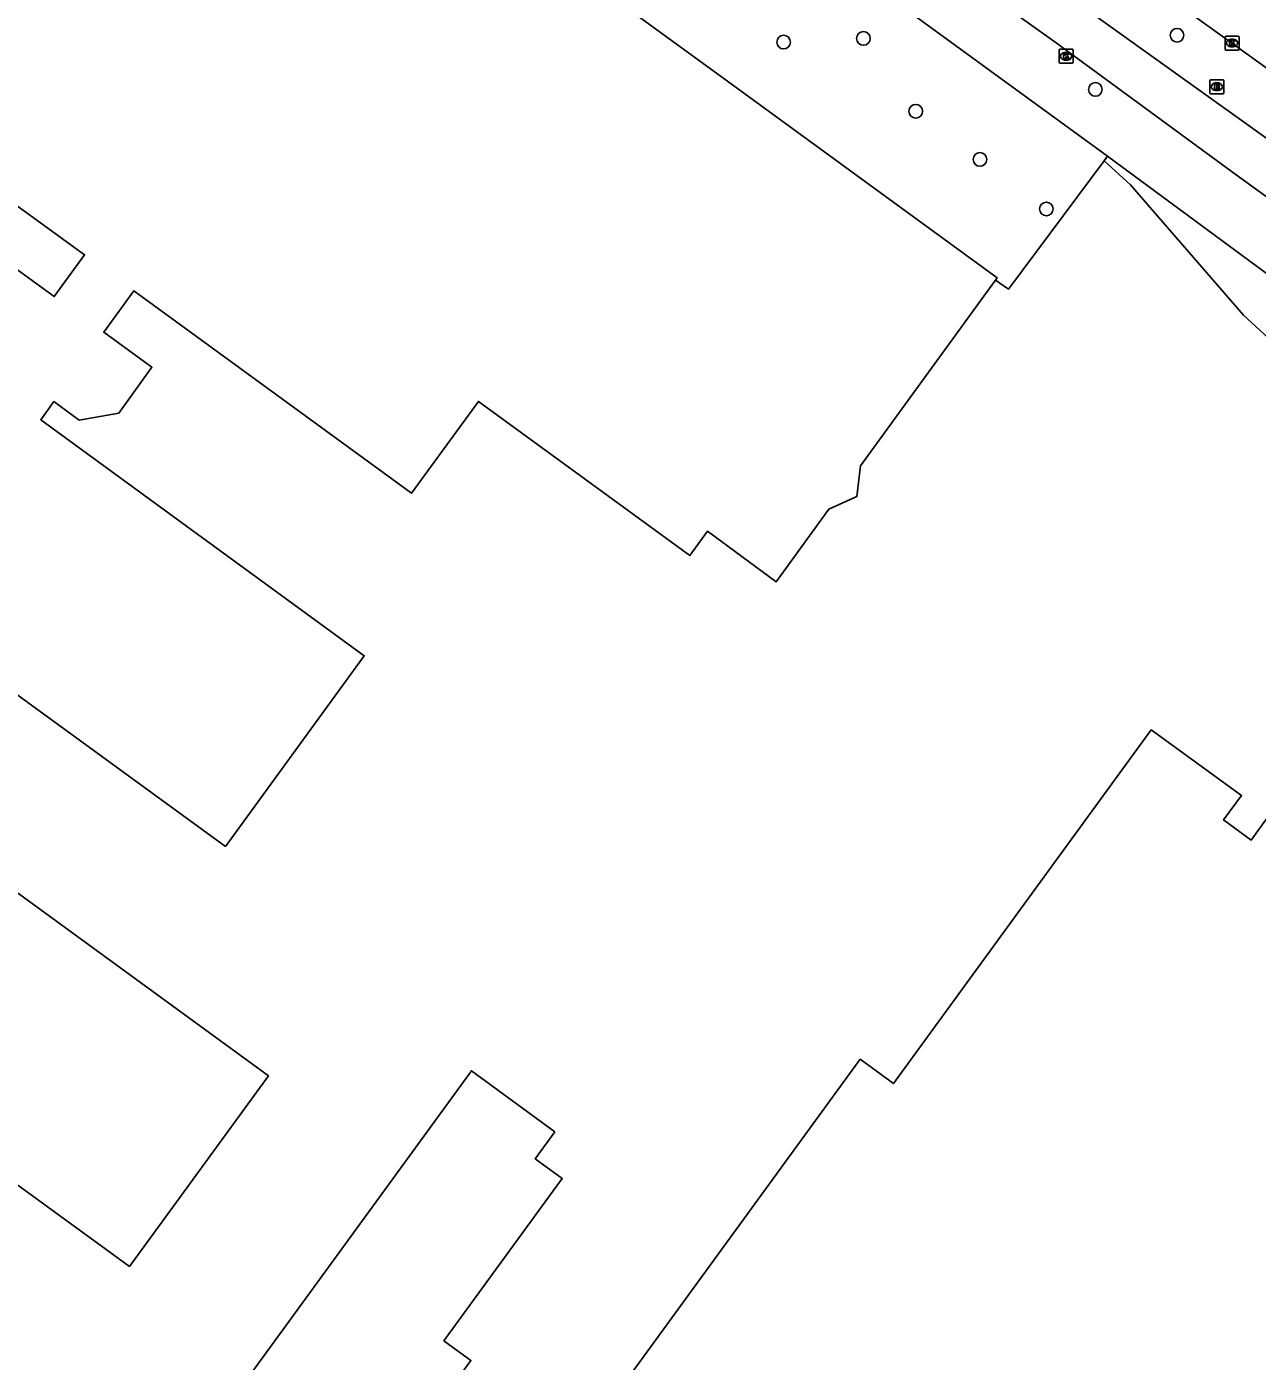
# Model space of a CAD drawing. Extents: x 159040 to 160094, y 381214 to 382518.
# Drawn here: x 159902.5 to 159990.6, y 382144.1 to 382239.7 of the extents above; entities that cross this region are included whole.
import ezdxf

# ---------------------------------------------------------------- set-up
doc = ezdxf.new("R2010")
doc.units = 0
for name, color, linetype in [('IMGEO_Berm_groen', 7, 'Continuous'), ('IMGEO_Boom', 7, 'Continuous'), ('IMGEO_Fietspad_gesloten', 7, 'Continuous'), ('IMGEO_Hek', 7, 'Continuous'), ('IMGEO_Kolk', 7, 'Continuous'), ('IMGEO_Pand', 7, 'Continuous'), ('IMGEO_Rijbaan_regionaal_gesloten', 7, 'Continuous'), ('IMGEO_Rioolput', 7, 'Continuous'), ('IMGEO_Voetpad_open', 7, 'Continuous')]:
    doc.layers.add(name, color=color, linetype=linetype)

msp = doc.modelspace()

# ---------------------------------------------------------------- linework, layer by layer
at = {"layer": 'IMGEO_Berm_groen'}
msp.add_lwpolyline([(159994.765, 382214.349), (159989.664, 382219.065), (159981.55, 382228.4), (159979.665, 382230.1), (159979.923, 382230.447)], dxfattribs=at)
at = {"layer": 'IMGEO_Boom'}
for centre in [(159984.894, 382239.107), (159956.719, 382238.617), (159962.433, 382238.877), (159979.045, 382235.225), (159966.181, 382233.667), (159970.78, 382230.212), (159975.534, 382226.665)]:
    msp.add_circle(centre, 0.489, dxfattribs=at)
at = {"layer": 'IMGEO_Fietspad_gesloten'}
for points in [[(159964.795, 382250.701), (159993.934, 382229.85), (160009.927, 382218.327), (160018.4, 382212.145)], [(160015.456, 382209.979), (160006.39, 382216.63), (159989.12, 382229.118), (159976.232, 382238.558), (159964.543, 382246.909), (159962.347, 382248.193)]]:
    msp.add_lwpolyline(points, dxfattribs=at)
at = {"layer": 'IMGEO_Hek'}
for points in [[(159954.631, 382248.87), (159979.923, 382230.447)], [(159971.884, 382221.577), (159972.818, 382220.917), (159979.665, 382230.1)], [(159979.923, 382230.447), (159979.665, 382230.1)], [(159979.665, 382230.1), (159981.55, 382228.4), (159989.664, 382219.065), (159994.765, 382214.349)]]:
    msp.add_lwpolyline(points, dxfattribs=at)
at = {"layer": 'IMGEO_Kolk'}
for p, q in [((159988.333, 382238.122), (159988.333, 382238.974)), ((159988.408, 382239.048), (159989.26, 382239.048)), ((159988.821, 382238.828), (159988.846, 382238.828)), ((159989.334, 382238.974), (159989.334, 382238.122)), ((159976.445, 382237.171), (159976.445, 382238.023)), ((159976.52, 382238.097), (159977.372, 382238.097)), ((159976.933, 382237.877), (159976.958, 382237.877)), ((159977.446, 382238.023), (159977.446, 382237.171)), ((159989.26, 382238.048), (159988.408, 382238.048)), ((159988.844, 382238.268), (159988.819, 382238.268)), ((159977.372, 382237.097), (159976.52, 382237.097)), ((159976.956, 382237.317), (159976.931, 382237.317))]:
    msp.add_line(p, q, dxfattribs=at)
for points in [[(159988.333, 382238.122), (159988.333, 382238.974)], [(159988.408, 382239.048), (159989.26, 382239.048)], [(159988.654, 382238.748), (159988.777, 382238.748), (159988.777, 382238.597), (159988.907, 382238.748), (159989.071, 382238.748), (159988.925, 382238.597), (159989.078, 382238.348), (159988.926, 382238.348), (159988.841, 382238.512), (159988.777, 382238.445), (159988.777, 382238.348), (159988.654, 382238.348), (159988.654, 382238.748)], [(159989.334, 382238.974), (159989.334, 382238.122)], [(159976.445, 382237.171), (159976.445, 382238.023)], [(159976.52, 382238.097), (159977.372, 382238.097)], [(159976.766, 382237.797), (159976.889, 382237.797), (159976.889, 382237.646), (159977.019, 382237.797), (159977.183, 382237.797), (159977.037, 382237.646), (159977.19, 382237.397), (159977.038, 382237.397), (159976.953, 382237.561), (159976.889, 382237.494), (159976.889, 382237.397), (159976.766, 382237.397), (159976.766, 382237.797)], [(159977.446, 382238.023), (159977.446, 382237.171)], [(159989.26, 382238.048), (159988.408, 382238.048)], [(159977.372, 382237.097), (159976.52, 382237.097)]]:
    msp.add_lwpolyline(points, dxfattribs=at)
for centre, start, end in [((159988.41, 382238.972), 91.55205, 178.44795), ((159988.41, 382238.972), 91.55205, 178.44795), ((159989.258, 382238.972), 1.55205, 88.44795), ((159989.258, 382238.972), 1.55205, 88.44795), ((159976.522, 382238.021), 91.55205, 178.44795), ((159976.522, 382238.021), 91.55205, 178.44795), ((159977.37, 382238.021), 1.55205, 88.44795), ((159977.37, 382238.021), 1.55205, 88.44795), ((159988.41, 382238.124), 181.55205, 268.44795), ((159988.41, 382238.124), 181.55205, 268.44795), ((159989.258, 382238.124), 271.55205, 358.44795), ((159989.258, 382238.124), 271.55205, 358.44795), ((159976.522, 382237.173), 181.55205, 268.44795), ((159976.522, 382237.173), 181.55205, 268.44795), ((159977.37, 382237.173), 271.55205, 358.44795), ((159977.37, 382237.173), 271.55205, 358.44795)]:
    msp.add_arc(centre, 0.0765, start, end, dxfattribs=at)
for centre, major_axis, ratio, start_param, end_param in [((159988.82, 382238.548), (-0.387, 0.002), 0.722429, 4.712389, 7.853982), ((159988.845, 382238.548), (-0.39, 0.002), 0.717154, 1.570796, 4.712389), ((159976.932, 382237.597), (-0.387, 0.002), 0.722429, 4.712389, 7.853982), ((159976.957, 382237.597), (-0.39, 0.002), 0.717154, 1.570796, 4.712389)]:
    msp.add_ellipse(centre, major_axis=major_axis, ratio=ratio, start_param=start_param, end_param=end_param, dxfattribs=at)
at = {"layer": 'IMGEO_Pand'}
for points in [[(159932.105, 382250.815), (159951.642, 382236.581), (159972.007, 382221.738), (159962.213, 382208.277), (159961.968, 382206.078), (159959.947, 382205.163), (159957.369, 382201.61), (159956.183, 382199.975), (159951.268, 382203.59), (159950.005, 382201.854), (159934.852, 382212.89), (159930.07, 382206.325), (159910.182, 382220.81), (159908.016, 382217.836), (159911.469, 382215.336), (159909.101, 382212.041), (159906.256, 382211.545), (159904.458, 382212.867), (159903.509, 382211.575), (159926.677, 382194.676), (159916.734, 382181.003)], [(159885.039, 382239.056), (159880.559, 382232.88), (159875.484, 382236.561), (159873.235, 382233.461), (159899.916, 382214.109), (159900.896, 382215.461), (159897.48, 382217.938), (159901.056, 382222.868), (159904.472, 382220.39), (159906.644, 382223.386), (159885.039, 382239.056)], [(159916.734, 382181.003), (159893.672, 382197.784)], [(159991.475, 382183.231), (159990.195, 382181.478), (159988.225, 382182.917), (159989.505, 382184.67), (159983.052, 382189.364), (159964.581, 382164.036), (159962.206, 382165.774), (159931.911, 382124.188)], [(159900.063, 382178.992), (159919.816, 382164.589), (159909.865, 382150.941), (159866.748, 382182.331)], [(159940.338, 382160.591), (159938.928, 382158.657), (159940.861, 382157.247), (159932.383, 382145.622), (159934.324, 382144.211), (159929.967, 382138.217), (159928.026, 382139.628), (159919.566, 382127.99), (159917.625, 382129.401), (159916.214, 382127.46), (159910.232, 382131.808), (159934.357, 382164.951), (159940.338, 382160.591)]]:
    msp.add_lwpolyline(points, dxfattribs=at)
at = {"layer": 'IMGEO_Rijbaan_regionaal_gesloten'}
msp.add_lwpolyline([(160023.841, 382212.981), (160022.411, 382214.128), (160020.42, 382215.661), (160005.662, 382226.409), (160000, 382230.515), (159973.311, 382249.715), (159972.771, 382250)], dxfattribs=at)
at = {"layer": 'IMGEO_Rioolput'}
for p, q in [((159987.249, 382234.992), (159987.249, 382235.844)), ((159987.324, 382235.918), (159988.176, 382235.918)), ((159987.737, 382235.698), (159987.762, 382235.698)), ((159988.25, 382235.844), (159988.25, 382234.992)), ((159988.176, 382234.918), (159987.324, 382234.918)), ((159987.76, 382235.138), (159987.735, 382235.138))]:
    msp.add_line(p, q, dxfattribs=at)
for points in [[(159987.249, 382234.992), (159987.249, 382235.844)], [(159987.324, 382235.918), (159988.176, 382235.918)], [(159988.25, 382235.844), (159988.25, 382234.992)], [(159988.176, 382234.918), (159987.324, 382234.918)], [(159987.838, 382235.616), (159987.586, 382235.618), (159987.586, 382235.218)], [(159987.586, 382235.218), (159987.71, 382235.218), (159987.71, 382235.38), (159987.721, 382235.38)], [(159987.764, 382235.537), (159987.71, 382235.537), (159987.71, 382235.456)], [(159987.71, 382235.456), (159987.762, 382235.456)], [(159987.768, 382235.351), (159987.839, 382235.218), (159987.979, 382235.218), (159987.914, 382235.344)]]:
    msp.add_lwpolyline(points, dxfattribs=at)
for centre, radius, start, end in [((159987.326, 382235.842), 0.0765, 91.55205, 178.44795), ((159987.326, 382235.842), 0.0765, 91.55205, 178.44795), ((159988.174, 382235.842), 0.0765, 1.55205, 88.44795), ((159988.174, 382235.842), 0.0765, 1.55205, 88.44795), ((159987.326, 382234.994), 0.0765, 181.55205, 268.44795), ((159987.326, 382234.994), 0.0765, 181.55205, 268.44795), ((159987.72, 382235.327), 0.0533, 26.02933, 88.69889), ((159987.746, 382235.645), 0.19, 274.7715, 282.96867), ((159987.77, 382235.441), 0.0964, 77.00612, 93.18647), ((159987.784, 382235.498), 0.0378, 276.66336, 79.67722), ((159987.837, 382235.506), 0.109, 350.36119, 89.41601), ((159987.835, 382235.506), 0.112, 277.58423, 350.98172), ((159987.819, 382235.291), 0.108, 29.51342, 73.79051), ((159988.174, 382234.994), 0.0765, 271.55205, 358.44795), ((159988.174, 382234.994), 0.0765, 271.55205, 358.44795)]:
    msp.add_arc(centre, radius, start, end, dxfattribs=at)
for centre, major_axis, ratio, start_param, end_param in [((159987.736, 382235.418), (-0.387, 0.002), 0.722429, 4.712389, 7.853982), ((159987.761, 382235.418), (-0.39, 0.002), 0.717154, 1.570796, 4.712389)]:
    msp.add_ellipse(centre, major_axis=major_axis, ratio=ratio, start_param=start_param, end_param=end_param, dxfattribs=at)
at = {"layer": 'IMGEO_Voetpad_open'}
for points in [[(159979.923, 382230.447), (159954.631, 382248.87), (159933.642, 382264.157)], [(159997.268, 382217.678), (159992.918, 382220.855), (159979.923, 382230.447)]]:
    msp.add_lwpolyline(points, dxfattribs=at)

doc.saveas('drawing.dxf')
